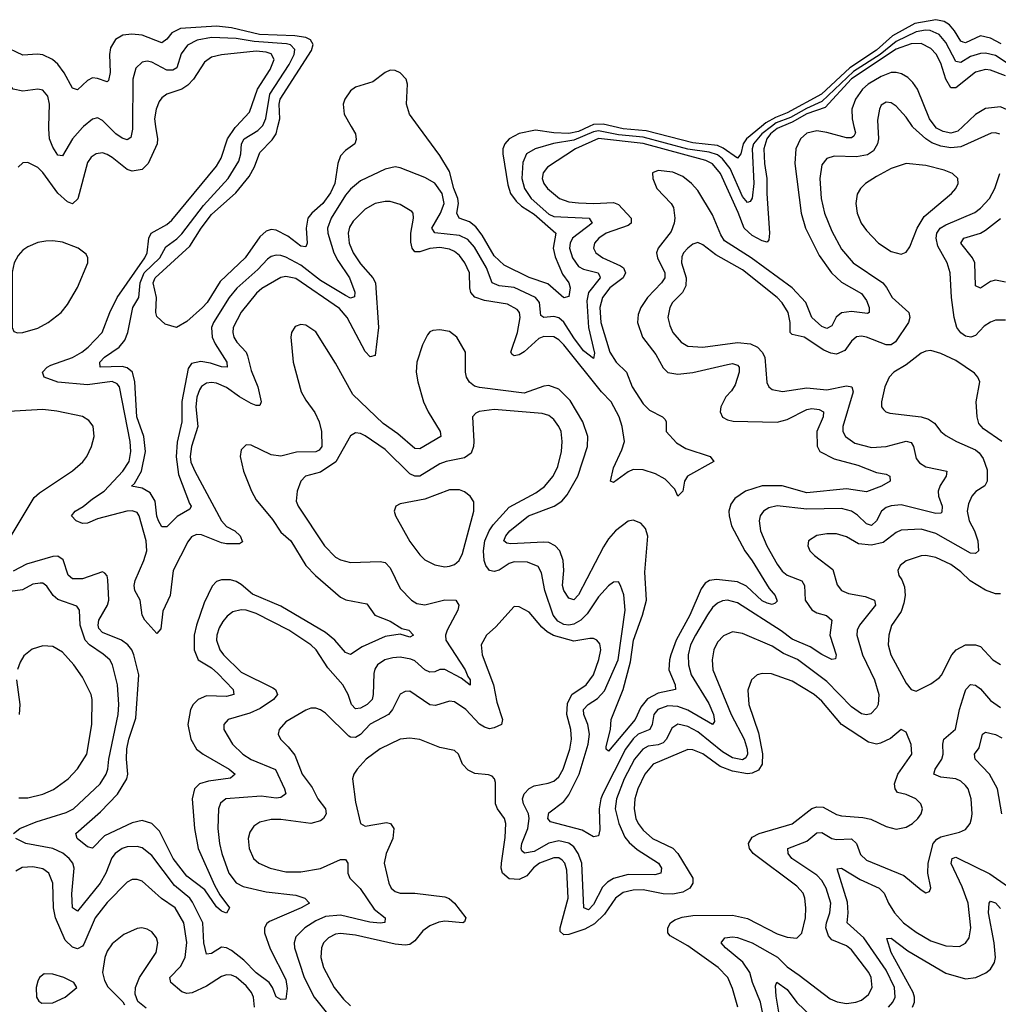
# Model space of a CAD drawing. Header units: inches. Extents: x 1843162 to 1959474, y 907081 to 1016326.
# Tile 406 of 656: x 1903517 to 1907462, y 956462 to 960430. Entities that reach past the tile are written whole.
import ezdxf

# ---------------------------------------------------------------- set-up
doc = ezdxf.new("R2010")
doc.units = ezdxf.units.IN
doc.header["$MEASUREMENT"] = 0
doc.layers.add('B9905', color=7, linetype='Continuous')
doc.layers.add('B9906', color=7, linetype='Continuous')

msp = doc.modelspace()

# ---------------------------------------------------------------- linework, layer by layer
at = {"layer": 'B9905', "color": 5}
for points, elevation in [([(1906879.7, 960000), (1906885.5, 959974.5), (1906879.1, 959960.9), (1906870, 959954.4), (1906850, 959953.7), (1906770, 959975.9), (1906730, 959981.9), (1906690, 959972.9), (1906663.6, 959950), (1906645.6, 959910), (1906641.2, 959850), (1906666.9, 959650), (1906684.6, 959590), (1906740.1, 959480.1), (1906789.5, 959409.5), (1906830, 959372.7), (1906910, 959326.2), (1906930, 959298.5), (1906940.5, 959270), (1906941.3, 959250), (1906933.9, 959246.1), (1906870, 959253.7), (1906830, 959248.3), (1906808.3, 959231.7), (1906790, 959196.1), (1906770, 959185), (1906750, 959193.5), (1906710.4, 959230), (1906685.2, 959290), (1906630.4, 959350), (1906465.2, 959470), (1906358.4, 959538.4), (1906342.6, 959562.6), (1906310, 959643.4), (1906250, 959741.4), (1906225.5, 959770), (1906190, 959797.6), (1906150, 959815.2), (1906090, 959822.4), (1906067.7, 959812.3), (1906068.7, 959790), (1906085.6, 959750), (1906143, 959690), (1906152.7, 959672.7), (1906157.8, 959630), (1906155.6, 959610), (1906143.1, 959576.9), (1906090.6, 959510), (1906084, 959490), (1906087.2, 959470), (1906117, 959410), (1906117.2, 959390), (1906104.3, 959370), (1906047.2, 959310), (1906020.1, 959270), (1906010, 959242), (1906007.7, 959210), (1906027.4, 959150), (1906081.1, 959081.1), (1906110, 959027.6), (1906130, 959008.3), (1906170, 959001), (1906230, 959008.5), (1906370, 959041.1), (1906390, 959044), (1906410, 959038.2), (1906417.3, 959030), (1906416.6, 959010), (1906401.3, 958958.7), (1906385.8, 958934.2), (1906362.8, 958910), (1906342.8, 958870), (1906340.5, 958850), (1906350, 958828.4), (1906370, 958816.8), (1906392.2, 958812.2), (1906570, 958808.1), (1906610, 958818.9), (1906690, 958859.5), (1906710, 958863.7), (1906739.7, 958859.7), (1906757.4, 958850), (1906755.5, 958830), (1906730.5, 958770), (1906731.1, 958711.1), (1906742.2, 958690), (1906799.6, 958659.6), (1906895.4, 958635.4), (1906970, 958605.1), (1907010, 958598.8), (1907024.2, 958590), (1907026, 958570), (1906990.3, 958550), (1906930, 958526.9), (1906850, 958539), (1906690, 958523), (1906590, 958551.6), (1906510, 958551.6), (1906442.6, 958530), (1906399, 958501), (1906382.8, 958477.2), (1906375.8, 958450), (1906376.1, 958430), (1906385.8, 958390), (1906440.3, 958290), (1906470, 958249.5), (1906538.1, 958138.1), (1906562.7, 958110), (1906570, 958087), (1906562, 958078), (1906550, 958073.8), (1906530, 958078.6), (1906510, 958088.5), (1906446.8, 958146.8), (1906410, 958164.2), (1906325.4, 958174.6), (1906297.7, 958170), (1906280.6, 958159.4), (1906263.8, 958136.2), (1906217.7, 958030), (1906163.3, 957930), (1906141.5, 957870), (1906135.9, 957850), (1906133.9, 957810), (1906159.3, 957750), (1906159.7, 957730), (1906090, 957716.2), (1906047.7, 957692.3), (1906020.8, 957659.2), (1905997.8, 957610), (1905890, 957481.7), (1905880.5, 957490), (1905881.4, 957501.4), (1905899, 957570), (1905901, 957610), (1905949.2, 957730), (1905978.3, 957841.7), (1905991.4, 957930), (1906027.6, 958030), (1906042.9, 958090), (1906036.8, 958203.2), (1906048.5, 958348.5), (1906039.6, 958379.6), (1906021.1, 958401.1), (1905990, 958412.7), (1905970, 958409.2), (1905918.9, 958370), (1905890, 958337.2), (1905870, 958306), (1905770, 958112.4), (1905750, 958092.4), (1905730, 958098.2), (1905709.9, 958130), (1905704.8, 958150), (1905709.9, 958210), (1905708.1, 958250), (1905694, 958290), (1905675.6, 958310), (1905650, 958322.4), (1905630, 958325), (1905497.2, 958317.2), (1905480.3, 958320.3), (1905468.2, 958330), (1905475.8, 958350), (1905492.9, 958370), (1905567.8, 958430), (1905670.6, 958470), (1905702.8, 958490), (1905724.2, 958515.8), (1905766.2, 958590), (1905805.1, 958710), (1905806.7, 958750), (1905786.4, 958810), (1905735.2, 958895.2), (1905690, 958941.1), (1905650, 958955.8), (1905630, 958952.8), (1905550, 958924.4), (1905370, 958947.3), (1905350, 958953.5), (1905329.4, 958969.4), (1905318.4, 958990), (1905314.3, 959010), (1905314.4, 959090), (1905279.5, 959150), (1905250, 959173.7), (1905210, 959179.8), (1905182, 959178), (1905170, 959172.4), (1905160.3, 959159.7), (1905140.4, 959119.6), (1905117.6, 959050), (1905114.7, 959010), (1905121.3, 958970), (1905144.1, 958890), (1905162.7, 958850), (1905211.4, 958770), (1905213.8, 958750), (1905130, 958700.8), (1905110, 958701.9), (1905040.5, 958760.5), (1904982.2, 958802.2), (1904860.1, 958920.1), (1904790, 959045.3), (1904710, 959171.5), (1904670, 959198.9), (1904650, 959201.4), (1904626.7, 959193.3), (1904612.7, 959170), (1904609.4, 959150.6), (1904618.6, 959050), (1904652, 958930), (1904670, 958896.9), (1904706.8, 958846.8), (1904724.5, 958810), (1904733, 958770), (1904734.4, 958710), (1904724.3, 958695.7), (1904710, 958689.1), (1904632.9, 958687.1), (1904570, 958671), (1904530, 958676), (1904450, 958715.3), (1904430, 958716.8), (1904410, 958697), (1904405, 958670), (1904419.5, 958610), (1904451.3, 958530), (1904470, 958495.6), (1904536.3, 958416.3), (1904570, 958365), (1904609.3, 958329.3), (1904669.6, 958230), (1904708.9, 958190), (1904810, 958102.4), (1904831.5, 958091.5), (1904915.6, 958075.6), (1904948.9, 958030), (1905010, 958006), (1905057, 957977), (1905084.9, 957970), (1905103.7, 957950), (1905090, 957941.4), (1905050, 957954), (1904990, 957944.5), (1904897.9, 957902.1), (1904850, 957871.8), (1904830, 957879.3), (1904787.4, 957930), (1904750, 957960.7), (1904570, 958066.3), (1904454.9, 958114.9), (1904410, 958154.4), (1904390, 958166.1), (1904366.9, 958173.1), (1904330, 958172.9), (1904310, 958165.7), (1904292.4, 958147.6), (1904260.1, 958079.9), (1904229.7, 957990), (1904220.3, 957950), (1904219.9, 957890), (1904236.6, 957850), (1904290, 957817.3), (1904315.4, 957795.4), (1904377.2, 957730), (1904380.2, 957710), (1904350, 957703), (1904270, 957704.5), (1904236, 957690), (1904216.4, 957670), (1904205.7, 957650), (1904194.5, 957590), (1904206.6, 957530), (1904230.1, 957490), (1904256.1, 957470), (1904361, 957410), (1904385.5, 957390), (1904366.6, 957373.4), (1904278.2, 957361.8), (1904241.2, 957350), (1904222.1, 957330), (1904211.7, 957290), (1904221.2, 957170), (1904236.8, 957090), (1904301.7, 956941.7), (1904323.6, 956903.6), (1904363.1, 956850), (1904350, 956829.7), (1904330, 956837.6), (1904310, 956854.2), (1904262.5, 956922.5), (1904190, 956978.4), (1904136.1, 957050), (1904079.8, 957159.8), (1904050, 957190.5), (1904010, 957202.4), (1903970, 957193.6), (1903859.1, 957140.9), (1903810, 957091.7), (1903790, 957095.8), (1903749, 957130), (1903743.1, 957150), (1903842.1, 957237.9), (1903910.7, 957309.3), (1903949.1, 957370), (1903952.8, 957390), (1903947.2, 957450), (1903948.9, 957491.1), (1903956.6, 957530), (1903985.2, 957614.8), (1903996.6, 957790), (1903976.5, 957870), (1903968.4, 957890), (1903953, 957910), (1903926.6, 957930), (1903850, 957960.7), (1903836.3, 957976.3), (1903832.6, 957990), (1903836.2, 958010), (1903870.4, 958070), (1903876.3, 958090), (1903872.7, 958172.7), (1903868.9, 958188.9), (1903859.4, 958199.4), (1903850, 958204.4), (1903770, 958176.6), (1903730, 958177.1), (1903712, 958192), (1903692.7, 958252.7), (1903670, 958267.6), (1903650, 958266.4), (1903544.1, 958235.9), (1903490, 958208)], 520), ([(1906975.8, 960000), (1906978.2, 959950), (1906974.5, 959930), (1906958.4, 959901.6), (1906934.1, 959885.9), (1906890, 959877.8), (1906800.4, 959879.6), (1906770, 959870.8), (1906750, 959845.1), (1906742, 959790), (1906748.1, 959710), (1906761.2, 959650), (1906790, 959578.5), (1906830, 959505.2), (1906876.8, 959450), (1906996.3, 959370), (1907011.4, 959351.4), (1907033.2, 959310), (1907100.5, 959250), (1907104.8, 959230), (1907099.6, 959210), (1907047.5, 959132.5), (1907030, 959119.9), (1907010, 959119.9), (1906930, 959150.4), (1906910, 959154.2), (1906890, 959151.4), (1906870, 959134), (1906843.5, 959096.5), (1906810, 959081.6), (1906785.9, 959085.9), (1906757.8, 959097.8), (1906679.2, 959150), (1906630, 959161.5), (1906623.2, 959170), (1906622.9, 959210), (1906614.6, 959250), (1906590, 959289), (1906570.5, 959310), (1906430, 959422.3), (1906322.9, 959482.9), (1906270, 959523.1), (1906250, 959531.9), (1906230, 959525), (1906210, 959509.8), (1906192, 959490), (1906185.3, 959474.7), (1906184.2, 959450), (1906203.4, 959390), (1906202.6, 959357.4), (1906188.7, 959331.3), (1906148.8, 959290), (1906137.3, 959270), (1906129.5, 959229.5), (1906137.1, 959197.1), (1906150.2, 959170), (1906183.2, 959130), (1906210, 959114.3), (1906270.1, 959110.1), (1906410, 959128.7), (1906463.3, 959123.3), (1906490.8, 959110.8), (1906509.5, 959090), (1906519.8, 959070), (1906527.9, 958967.9), (1906537, 958950), (1906550, 958939.6), (1906592.1, 958932.1), (1906690, 958945.8), (1906770, 958938.7), (1906850, 958954.4), (1906871, 958951), (1906876.2, 958930), (1906834.4, 958790), (1906835.3, 958770), (1906845, 958750), (1906883.6, 958723.6), (1906950, 958706.4), (1907010, 958709.6), (1907090, 958731.2), (1907110, 958726.4), (1907119.8, 958710), (1907130, 958661.7), (1907143.8, 958643.8), (1907170, 958627.6), (1907254.6, 958610), (1907251.8, 958590), (1907226.9, 958553.1), (1907218.7, 958530), (1907220.7, 958510), (1907235.4, 958470), (1907234.4, 958445.6), (1907230, 958440.9), (1907210, 958440.4), (1907070, 958474.7), (1907030, 958470.9), (1907010, 958463.8), (1906990.8, 958449.2), (1906970, 958409.8), (1906950, 958391.9), (1906930, 958398.5), (1906893.8, 958433.8), (1906870, 958449), (1906830, 958459.5), (1906690, 958457.6), (1906570, 958470.9), (1906536.8, 958463.2), (1906514.9, 958450), (1906501.4, 958430), (1906497.6, 958410), (1906503.6, 958370), (1906528, 958310), (1906570, 958235.4), (1906590, 958207.5), (1906610, 958191.3), (1906670, 958168), (1906680.1, 958150), (1906683.6, 958090), (1906710, 958051.6), (1906730, 958039.1), (1906768.5, 958028.5), (1906790.1, 958010.1), (1906782.9, 957950), (1906807.4, 957870), (1906805.2, 957854.8), (1906790, 957851.2), (1906750, 957871.4), (1906702.9, 957902.9), (1906630, 957933.6), (1906586.8, 957966.8), (1906410, 958080.2), (1906370, 958090.4), (1906350, 958088.6), (1906330, 958079.2), (1906310, 958060.6), (1906290, 958032), (1906240.5, 957950), (1906221.3, 957910), (1906211.3, 957870), (1906213.4, 957830), (1906223.3, 957790), (1906294.7, 957674.7), (1906313.6, 957630), (1906317.9, 957602.1), (1906310, 957589.4), (1906210, 957646.8), (1906170, 957661.9), (1906130, 957665.4), (1906089.6, 957650), (1906072.8, 957630), (1906065.8, 957590), (1906056.4, 957570), (1906010, 957549.9), (1905990, 957531.7), (1905959, 957490), (1905867.7, 957310), (1905859.4, 957290), (1905852.4, 957250), (1905855.3, 957164.7), (1905850, 957140.9), (1905830, 957137.4), (1905783.6, 957163.6), (1905656.8, 957196.8), (1905645.9, 957210), (1905650, 957232.9), (1905710, 957279.6), (1905730, 957306.2), (1905772.3, 957390), (1905808, 957510), (1905813.6, 957550), (1905806.4, 957590), (1905790.8, 957630), (1905789.9, 957650.1), (1905807.7, 957670), (1905846, 957694), (1905874.4, 957725.6), (1905929.3, 957850), (1905957.3, 958050), (1905951.5, 958111.5), (1905938.5, 958150), (1905930, 958165.1), (1905910, 958163.5), (1905890, 958148.6), (1905850, 958104.6), (1905804.3, 958035.7), (1905779.3, 958010), (1905750, 957993.3), (1905730, 957989.7), (1905710, 957992.5), (1905685.6, 958005.6), (1905667.8, 958030), (1905634, 958130), (1905620.6, 958200.6), (1905606.2, 958226.2), (1905563.2, 958243.2), (1905510, 958245.2), (1905490, 958238.1), (1905450, 958212.1), (1905430, 958206.1), (1905410, 958210.6), (1905396, 958230), (1905388.8, 958250), (1905386.7, 958290), (1905392.1, 958330), (1905409.5, 958370.5), (1905425.9, 958394.1), (1905490, 958465.8), (1905596.7, 958523.3), (1905631.8, 958548.2), (1905666.9, 958590), (1905686.2, 958630), (1905700.9, 958690), (1905704, 958730), (1905699, 958770), (1905690, 958790.9), (1905670, 958818.5), (1905650, 958834.3), (1905623.5, 958843.5), (1905430, 958858.9), (1905369.5, 958850.5), (1905355.3, 958844.7), (1905341.7, 958830), (1905347.9, 958730), (1905346.6, 958710), (1905336.6, 958683.4), (1905310, 958664.4), (1905236.4, 958650), (1905210, 958640.2), (1905130, 958590.9), (1905110, 958590.4), (1905090, 958599.3), (1904990, 958698.5), (1904910, 958752.3), (1904890, 958762.8), (1904870, 958765.1), (1904850, 958753), (1904791.7, 958648.3), (1904730, 958606.2), (1904669.1, 958590), (1904650.2, 958570), (1904634.7, 958530), (1904631.2, 958490), (1904639.7, 958470), (1904745.8, 958310), (1904790, 958263.5), (1904810, 958252.8), (1904850, 958242), (1904970, 958246.9), (1904990, 958242.7), (1905010, 958220.3), (1905050, 958138.3), (1905096.5, 958090), (1905117, 958077), (1905150, 958072.5), (1905230, 958092.1), (1905275.2, 958090), (1905287.1, 958070), (1905282.9, 958050), (1905240.1, 957970), (1905233.6, 957950), (1905235, 957930), (1905313.1, 957810), (1905322.7, 957782.7), (1905332.3, 957770), (1905332.4, 957747.6), (1905296.4, 957776.4), (1905230.6, 957810.6), (1905210, 957811.2), (1905190, 957801.6), (1905170, 957800.1), (1905150, 957809.9), (1905110, 957846.4), (1905093.5, 957853.5), (1905050, 957861.2), (1905021.5, 957858.5), (1904989.1, 957850), (1904958.7, 957830), (1904948, 957812), (1904944.5, 957795.5), (1904941.7, 957710), (1904937, 957690), (1904917.8, 957670), (1904890, 957655.8), (1904870, 957652.8), (1904854, 957670), (1904840.5, 957710), (1904818.8, 957750), (1904758.5, 957818.5), (1904712.5, 957890), (1904690, 957910.5), (1904601.6, 957970), (1904470, 958036.7), (1904430.1, 958049.9), (1904410, 958051.7), (1904376.6, 958043.4), (1904353.3, 958026.7), (1904335, 958005), (1904321.1, 957978.9), (1904310.8, 957950), (1904310.1, 957930), (1904323.3, 957890), (1904338.9, 957870), (1904410, 957800.7), (1904536.9, 957736.9), (1904547.8, 957730), (1904555.8, 957710), (1904540.1, 957690), (1904486.6, 957653.4), (1904444.7, 957635.3), (1904357.1, 957610), (1904339.6, 957590), (1904340.2, 957570), (1904374.5, 957510), (1904416, 957470), (1904450, 957448.2), (1904548.5, 957408.5), (1904584.8, 957330), (1904589.3, 957310), (1904570, 957295.9), (1904550, 957292.8), (1904490, 957300.5), (1904347.6, 957290), (1904326.9, 957273.1), (1904317.6, 957250), (1904316, 957170), (1904322.5, 957110), (1904332, 957070), (1904360.5, 956990), (1904390, 956951.9), (1904417.2, 956937.2), (1904510, 956914.5), (1904630, 956902.1), (1904666.7, 956890), (1904684.4, 956870), (1904651.6, 956850), (1904524.2, 956795.8), (1904512.5, 956787.5), (1904503.7, 956770), (1904504.1, 956750), (1904525.9, 956685.9), (1904590, 956562.3), (1904595.1, 956524.9), (1904590, 956482.7), (1904570, 956481.2), (1904550, 956492.4), (1904535.8, 956530), (1904522.1, 956550), (1904470, 956588.7), (1904419.8, 956639.8), (1904370, 956678.4), (1904350, 956689.4), (1904330, 956691.9), (1904290, 956666), (1904270, 956663.5), (1904258.8, 956710), (1904255.1, 956790), (1904213.9, 956873.9), (1904202.2, 956890), (1904141.1, 956941.1), (1904050, 957061), (1904010, 957092.2), (1903990, 957097.5), (1903950, 957095.9), (1903930, 957089.9), (1903902.1, 957070), (1903888, 957052), (1903864, 956990), (1903841.6, 956950), (1903750, 956837.6), (1903729.5, 956850), (1903727, 956907), (1903737, 957010), (1903730.8, 957030.8), (1903716.7, 957050), (1903691.2, 957071.2), (1903650, 957089.2), (1903541.7, 957110), (1903501.1, 957130)], 540), ([(1904064.5, 960000), (1904071.8, 959950), (1904070.9, 959930), (1904034.3, 959850), (1904010, 959826.6), (1903970, 959819.9), (1903950, 959825.8), (1903890, 959875.4), (1903870, 959886.7), (1903850, 959893), (1903825.7, 959890), (1903804.3, 959875.7), (1903790, 959855.1), (1903751.6, 959708.4), (1903730, 959688.3), (1903710, 959696.6), (1903670, 959731.6), (1903610, 959813.8), (1903590, 959834.2), (1903550, 959855.1), (1903530, 959852.8), (1903510, 959836.3)], 480), ([(1906588.8, 960000), (1906570, 959992.3), (1906543.5, 959970), (1906528.6, 959950), (1906516.8, 959910), (1906519.5, 959850), (1906528.7, 959790), (1906528.3, 959730), (1906538.6, 959570), (1906536.8, 959543.2), (1906530, 959533.3), (1906510, 959538.5), (1906470, 959560.2), (1906437.3, 959590), (1906413.1, 959653.1), (1906341.3, 959810), (1906310, 959849), (1906282.3, 959862.3), (1906030, 959930.9), (1905850, 959950.8), (1905757.9, 959910), (1905644.6, 959835.4), (1905626.9, 959813.1), (1905623.3, 959790), (1905629, 959770), (1905644.8, 959750), (1905692.9, 959710), (1905730, 959696.5), (1905770, 959692), (1905830.9, 959689.1), (1905910, 959693.3), (1905930, 959684.9), (1905981.6, 959630), (1905982.2, 959610), (1905970, 959600.1), (1905880.5, 959570), (1905850.8, 959550), (1905834.5, 959530), (1905829.5, 959510), (1905838.6, 959490), (1905867.3, 959470), (1905938.2, 959438.2), (1905950.1, 959430), (1905959, 959410), (1905949.7, 959390), (1905896.3, 959350), (1905865.6, 959310), (1905855.2, 959270), (1905859.5, 959210), (1905895.5, 959090), (1905920.8, 959050), (1905962.8, 959010), (1905985.9, 958950), (1906030, 958882.2), (1906056.2, 958856.2), (1906107.7, 958830), (1906118.6, 958818.6), (1906122.7, 958810), (1906123.3, 958770), (1906164.4, 958724.4), (1906202.5, 958702.5), (1906300.5, 958670), (1906314.4, 958650), (1906209, 958591), (1906196.8, 958570), (1906190, 958529.3), (1906170, 958509.3), (1906157.5, 958537.5), (1906118.3, 958578.3), (1906079.8, 958599.8), (1906030, 958616.1), (1905990, 958617), (1905970, 958607.9), (1905910, 958564.8), (1905898.7, 958570), (1905910, 958624), (1905943.7, 958696.3), (1905954.4, 958730), (1905945.8, 958790), (1905933.9, 958830), (1905900.6, 958890), (1905862.2, 958930), (1905710, 959119.9), (1905690, 959139.7), (1905670, 959151.7), (1905630, 959153.1), (1905610, 959145.9), (1905550, 959091.5), (1905530, 959079.3), (1905510, 959075.6), (1905501.3, 959081.3), (1905496.5, 959090), (1905522.9, 959170), (1905534.8, 959230), (1905532.1, 959250), (1905522.6, 959262.6), (1905483.7, 959283.7), (1905390, 959298.3), (1905351.2, 959311.2), (1905335.9, 959330), (1905330.7, 959350), (1905330.3, 959410), (1905311.4, 959450), (1905290, 959480.4), (1905270, 959496.3), (1905250, 959505), (1905210, 959511.7), (1905170, 959507.4), (1905130, 959494.4), (1905110, 959494.9), (1905098.8, 959510), (1905093.6, 959533.6), (1905093.7, 959570), (1905104.1, 959630), (1905102.4, 959650), (1905097, 959657), (1905050, 959685), (1905010, 959697.2), (1904990, 959697.9), (1904950, 959689.9), (1904910, 959665.9), (1904861.6, 959618.4), (1904845.8, 959594.2), (1904840.8, 959570), (1904844.7, 959530), (1904861.4, 959490), (1904890, 959446.6), (1904940.8, 959390), (1904951.4, 959370), (1904962.9, 959190), (1904950, 959076.2), (1904930, 959071.9), (1904910, 959092.8), (1904836.2, 959230), (1904806.2, 959266.2), (1904630, 959387.7), (1904590, 959394.5), (1904570, 959390.8), (1904493.2, 959346.8), (1904471.7, 959328.3), (1904409, 959251), (1904377.6, 959190), (1904375.5, 959170), (1904380.1, 959150), (1904392.3, 959130), (1904429.1, 959090), (1904435.6, 959075.6), (1904450, 959015.8), (1904477.4, 958950), (1904490.6, 958889.4), (1904484.9, 958875.1), (1904470, 958874.7), (1904450, 958883.9), (1904402.8, 958910), (1904350, 958947.9), (1904310, 958965.2), (1904290, 958968.5), (1904270, 958965.4), (1904250, 958952), (1904241.9, 958938.1), (1904231.3, 958908.7), (1904226.8, 958870), (1904234.6, 958790), (1904209.4, 958710), (1904204.6, 958670), (1904207.3, 958647.3), (1904222.2, 958610), (1904330.5, 958410), (1904350, 958388.2), (1904383.5, 958370), (1904406.1, 958350), (1904414.3, 958325.7), (1904402.8, 958317.2), (1904350, 958318.2), (1904330, 958321.6), (1904250, 958354.5), (1904230, 958355.1), (1904210, 958346), (1904194.5, 958325.5), (1904135.7, 958210), (1904123.7, 958110), (1904093.6, 958046.4), (1904085.3, 957974.7), (1904070, 957955.8), (1904020.8, 958010), (1904010.8, 958030), (1904002.8, 958090), (1903980.9, 958130), (1903978.3, 958150), (1903982.1, 958170), (1904017.2, 958250), (1904028.8, 958290), (1904026.2, 958330), (1903997.9, 958430), (1903990, 958443.7), (1903970.8, 958450.8), (1903949, 958449), (1903830, 958419), (1903790, 958400.8), (1903770, 958400.3), (1903745, 958410), (1903726, 958430), (1903740.2, 958450), (1903772, 958468), (1903810, 958499.7), (1903857.6, 958530), (1903932.9, 958610), (1903957.6, 958650), (1903965.3, 958690), (1903962.3, 958730), (1903919.1, 958950), (1903910, 958963.2), (1903890, 958972.6), (1903790, 958958.8), (1903670, 958969), (1903615.3, 958990), (1903608.6, 959010), (1903627.1, 959030), (1903642.1, 959037.9), (1903730, 959068.5), (1903767.8, 959090), (1903793.3, 959110), (1903849.2, 959170), (1903880.4, 959250), (1903909.5, 959310), (1904021.3, 959470), (1904030.9, 959490), (1904037.9, 959550), (1904047.2, 959570), (1904110, 959605.1), (1904130, 959622.1), (1904310, 959840.1), (1904328.4, 959871.6), (1904353.9, 959950), (1904384.8, 959995.2), (1904389.3, 960000)], 480), ([(1903774.5, 960000), (1903770, 959996.3), (1903729.7, 959950.3), (1903690, 959881.1), (1903670, 959883.9), (1903650, 959916), (1903637.3, 959950), (1903634, 959990), (1903634.3, 960000)], 460), ([(1906547.8, 960000), (1906508.5, 959970), (1906474.5, 959930), (1906469, 959910), (1906475.9, 959770), (1906469.5, 959710.5), (1906462, 959698), (1906450, 959693.2), (1906430, 959717.5), (1906380.7, 959830), (1906350, 959869.7), (1906330, 959885), (1906296.4, 959896.4), (1906210, 959907.8), (1906030, 959956.1), (1905930, 959966.2), (1905850, 959982.4), (1905830, 959978.5), (1905750, 959944.2), (1905668.7, 959931.3), (1905594.6, 959910), (1905559.4, 959890), (1905545.1, 959854.9), (1905540.4, 959790), (1905551.6, 959750), (1905578, 959710), (1905650, 959646), (1905670, 959636.7), (1905812.4, 959630), (1905825, 959610), (1905745.4, 959550), (1905735.1, 959530), (1905733.7, 959510), (1905745.7, 959470), (1905770, 959435), (1905790, 959425), (1905848.1, 959410), (1905855.4, 959395.4), (1905856.3, 959390), (1905809.6, 959330.4), (1905802.4, 959297.6), (1905809.8, 959189.8), (1905833.7, 959086.3), (1905830, 959065.1), (1905790, 959095), (1905750, 959147.4), (1905710, 959211.4), (1905690, 959229), (1905670, 959233.8), (1905629.9, 959229.9), (1905617.4, 959237.4), (1905612.1, 959290), (1905595.9, 959310), (1905510, 959350.6), (1905450, 959357.9), (1905420.9, 959370), (1905398.2, 959430), (1905350, 959513.6), (1905323.7, 959543.7), (1905290, 959560.4), (1905190, 959571.6), (1905178.8, 959590), (1905213.4, 959650), (1905228.4, 959690), (1905220.3, 959730), (1905190, 959771), (1905150, 959794.5), (1905050, 959833.6), (1905030, 959836.8), (1904990, 959827.6), (1904890, 959781.2), (1904850, 959747.4), (1904830, 959723.2), (1904771.7, 959630), (1904757, 959590), (1904758.8, 959570), (1904783.6, 959490), (1904799.1, 959459.1), (1904845.8, 959390), (1904868.1, 959331.9), (1904866.5, 959313.5), (1904850, 959308.2), (1904830, 959318.5), (1904730, 959379), (1904650, 959440.7), (1904590, 959473.2), (1904570, 959480.4), (1904550, 959481.4), (1904530, 959475.7), (1904515.6, 959464.4), (1904476.7, 959423.3), (1904391.5, 959348.5), (1904361.3, 959310), (1904297.9, 959210), (1904290.5, 959189.5), (1904292.9, 959150), (1904304.2, 959124.2), (1904352.1, 959050), (1904352.7, 959030), (1904330, 959031.6), (1904286.4, 959046.4), (1904247.5, 959052.5), (1904210, 959044.3), (1904195.8, 959024.2), (1904171, 958891), (1904170.7, 958810), (1904152.2, 958727.8), (1904148, 958668), (1904157.1, 958597.1), (1904200.7, 958480.7), (1904208.2, 958470), (1904202, 958458), (1904151.9, 958428.1), (1904110, 958386.6), (1904090, 958386), (1904076.8, 958410), (1904070, 958429.4), (1904062.5, 958490), (1904042.9, 958522.9), (1904010, 958542.4), (1903967.4, 958550), (1903979.2, 958560.8), (1904007.5, 958610), (1904024.3, 958690), (1904017.3, 958750), (1903988.5, 958830), (1903980.5, 958970), (1903971.1, 959010), (1903950, 959026.8), (1903930, 959032), (1903840.9, 959030), (1903839.4, 959050), (1903858.9, 959070), (1903918, 959110), (1903940.8, 959139.2), (1903952.1, 959170), (1903972.5, 959270), (1903996.5, 959310), (1904002.3, 959370), (1904019.2, 959410), (1904081.1, 959470), (1904105.5, 959514.5), (1904150, 959546.3), (1904170, 959566.6), (1904258.1, 959681.9), (1904357, 959790), (1904400.1, 959859.9), (1904407.8, 959890), (1904410.6, 959930), (1904421.5, 959950), (1904477, 959983), (1904492.8, 960000)], 460), ([(1903971.7, 960000), (1903971.6, 959988.4), (1903964.7, 959955.3), (1903950, 959946.3), (1903930, 959952.2), (1903904.9, 959970), (1903874.6, 960000)], 460), ([(1904853.4, 960000), (1904870.9, 959970), (1904873.3, 959946.7), (1904867.1, 959930), (1904830, 959902.9), (1904810, 959880.9), (1904799.5, 959850), (1904787.4, 959770), (1904770, 959732.9), (1904739.2, 959690), (1904693.9, 959650), (1904678.5, 959630), (1904671.6, 959590), (1904676.2, 959530), (1904670, 959514.5), (1904650, 959518), (1904598.3, 959558.3), (1904550, 959582.1), (1904530, 959584.6), (1904510, 959577.6), (1904485.4, 959554.6), (1904425.6, 959470), (1904325.4, 959374.6), (1904271.9, 959290), (1904254.2, 959270), (1904190, 959213.3), (1904149.4, 959189.4), (1904102.9, 959202.9), (1904070, 959234), (1904065.1, 959250), (1904068.3, 959310), (1904055.2, 959370), (1904062.8, 959390), (1904202.6, 959517.4), (1904248.1, 959590), (1904290, 959645.6), (1904388.3, 959731.7), (1904441.5, 959798.5), (1904463, 959837), (1904485.2, 959894.8), (1904534.5, 959945.5), (1904550.2, 959969.8), (1904557.8, 960000)], 440), ([(1905812.2, 960000), (1905770, 959980.2), (1905730, 959971), (1905670, 959973.7), (1905595.4, 959984.6), (1905530, 959970.9), (1905489.7, 959950), (1905472.2, 959930), (1905464.7, 959910), (1905464.2, 959890), (1905484.8, 959764.8), (1905495.7, 959730), (1905518.2, 959698.2), (1905539, 959679), (1905590, 959646.6), (1905678.1, 959570), (1905667.5, 959510), (1905674.7, 959474.7), (1905704.9, 959404.9), (1905730.1, 959370), (1905735.5, 959350), (1905730, 959315.1), (1905710.9, 959309.1), (1905645.2, 959365.2), (1905570, 959390.9), (1905470, 959441.2), (1905430, 959479.1), (1905381.5, 959561.5), (1905355.5, 959595.5), (1905330, 959615.5), (1905288.8, 959630), (1905278.5, 959650), (1905286.1, 959690), (1905283.5, 959710), (1905267.3, 959750), (1905250, 959818.5), (1905210, 959882.6), (1905124.7, 960000)], 440), ([(1906507, 960000), (1906446.2, 959950), (1906433.5, 959930), (1906424.1, 959890), (1906410, 959871.6), (1906352.6, 959912.6), (1906330, 959922.8), (1906230, 959933.3), (1906041.9, 959981.9), (1905949.1, 959990.9), (1905909.7, 960000)], 440), ([(1907468.3, 959968.3), (1907450, 959974.3), (1907432.9, 959972.9), (1907310, 959917.7), (1907270, 959913.7), (1907230, 959919.8), (1907193.7, 959933.7), (1907169.4, 959949.4), (1907117.6, 959997.6), (1907115.9, 960000)], 540), ([(1907319.2, 960000), (1907299, 959981), (1907270, 959973.1), (1907239, 959979), (1907213.1, 959993.1), (1907207.6, 960000)], 520), ([(1907490, 959219.1), (1907450, 959219.4), (1907430, 959211.4), (1907404.9, 959195.1), (1907370, 959157.7), (1907350.4, 959150), (1907330, 959154.9), (1907310, 959168.6), (1907294.2, 959190), (1907283.9, 959230), (1907273.1, 959310), (1907268.2, 959410), (1907255.8, 959450), (1907217.9, 959517.9), (1907210.7, 959550), (1907214, 959570), (1907227.9, 959590), (1907250, 959603.9), (1907366.4, 959653.6), (1907390, 959670.8), (1907425.5, 959710), (1907447.2, 959750), (1907467.1, 959810)], 540), ([(1907490, 959371.7), (1907450, 959379.8), (1907430, 959374.5), (1907390, 959347.8), (1907370, 959357), (1907367.3, 959450), (1907357.9, 959470), (1907310.6, 959530), (1907322.4, 959550), (1907389.6, 959569.6), (1907410, 959582), (1907470, 959629.2)], 520), ([(1907476.1, 958730), (1907401.6, 958781.6), (1907383.3, 958803.3), (1907375.8, 958830), (1907372.1, 958890), (1907387.3, 958970), (1907378.9, 958990), (1907365.1, 959005.1), (1907290, 959056.2), (1907230, 959085), (1907190, 959096.5), (1907170, 959094.4), (1907150, 959085.5), (1907090, 959038.8), (1907040.9, 959010), (1907022.2, 958990), (1907004.2, 958950), (1906990.2, 958890), (1906990.3, 958870), (1906998.5, 958858.5), (1907008, 958850), (1907024.8, 958844.8), (1907150, 958829.6), (1907180.1, 958820.1), (1907203.9, 958803.9), (1907230, 958770.2), (1907250, 958753.8), (1907292.7, 958730), (1907370, 958697.2), (1907384.8, 958684.8), (1907401, 958661), (1907416.2, 958616.2), (1907416.6, 958570), (1907407.9, 958552.1), (1907371.3, 958528.7), (1907355, 958510), (1907341, 958479), (1907336.4, 958450), (1907344.1, 958410), (1907365.1, 958370), (1907379.1, 958330), (1907381.6, 958290), (1907370, 958278.4), (1907350, 958280.2), (1907210, 958359.2), (1907150, 958376.2), (1907070, 958372.2), (1907050, 958363), (1906997.6, 958322.4), (1906950, 958312.1), (1906897.4, 958317.4), (1906850, 958346.5), (1906810, 958358.4), (1906770, 958357.8), (1906730, 958350.7), (1906697.1, 958330), (1906693.7, 958310), (1906701.7, 958290), (1906720.3, 958270), (1906794.1, 958214.1), (1906812.3, 958152.3), (1906830.1, 958130.1), (1906857.4, 958117.4), (1906925.1, 958105.1), (1906962, 958090), (1906966, 958070), (1906901.6, 957990), (1906893.1, 957970), (1906891.9, 957950), (1906914.7, 957870), (1906961.9, 957770), (1906979.9, 957710), (1906977, 957670), (1906970, 957656.4), (1906947.3, 957632.7), (1906930, 957628.5), (1906910, 957632.6), (1906870, 957660.2), (1906770, 957763.1), (1906651.7, 957851.7), (1906595.3, 957875.3), (1906550, 957904.8), (1906430, 957956.8), (1906390, 957962.9), (1906353.2, 957946.8), (1906330, 957921), (1906315.3, 957890), (1906307.8, 957850), (1906310.7, 957810), (1906384.8, 957630), (1906437.3, 957530), (1906449, 957490), (1906450.7, 957470), (1906444.3, 957455.7), (1906430, 957447), (1906390, 957455), (1906350, 957478.9), (1906250, 957559.6), (1906210, 957580.9), (1906170, 957590.4), (1906145, 957575), (1906124.4, 957530), (1906110, 957515), (1906090, 957507.3), (1906050, 957501.9), (1906028.3, 957490), (1905995, 957450), (1905953.5, 957370), (1905922, 957290), (1905917.1, 957250), (1905931.8, 957190), (1905956.1, 957136.1), (1905973.7, 957113.7), (1906005.7, 957085.7), (1906091.7, 957030), (1906104.2, 957010), (1906100.8, 956990), (1906076.4, 956983.6), (1905970, 956984.4), (1905910, 956968.3), (1905885.6, 956954.4), (1905866.2, 956933.8), (1905830, 956863.9), (1905810, 956843), (1905790.9, 956850.9), (1905782.3, 957030), (1905767.5, 957070), (1905750, 957096.6), (1905730, 957111.6), (1905690, 957120.8), (1905650, 957111.2), (1905590, 957078.2), (1905551.4, 957071.4), (1905540.8, 957080.8), (1905537.7, 957090), (1905540.5, 957110), (1905565, 957170), (1905571, 957210), (1905567.9, 957230), (1905547.9, 957270), (1905543.4, 957290), (1905550.4, 957310), (1905570, 957331.2), (1905590, 957342), (1905647.2, 957352.8), (1905670, 957361.6), (1905690, 957378.6), (1905707.4, 957410), (1905734.2, 957490), (1905741.8, 957530), (1905739, 957570), (1905722.4, 957630), (1905725.4, 957674.6), (1905742.8, 957710), (1905800.8, 957750), (1905830.4, 957790), (1905851.8, 957851.8), (1905859.1, 957890), (1905854.7, 957914.7), (1905843, 957930), (1905830, 957936), (1905815.7, 957935.7), (1905750, 957924.9), (1905668.7, 957948.7), (1905642.5, 957962.5), (1905621.3, 957981.3), (1905570, 958042.7), (1905530, 958064.2), (1905510, 958065.1), (1905436.3, 957983.7), (1905398, 957950), (1905377.3, 957910), (1905381.3, 957870), (1905426.8, 957750), (1905440.1, 957680.1), (1905462.8, 957610), (1905458.9, 957590), (1905430, 957575.5), (1905410, 957572.7), (1905390, 957578.2), (1905370, 957590.7), (1905314.9, 957650), (1905270, 957680.8), (1905250, 957683.9), (1905193.3, 957666.7), (1905170, 957668.3), (1905090, 957723.5), (1905070, 957723.1), (1905050, 957712.3), (1905019.1, 957650), (1905003.1, 957630), (1904929, 957591), (1904890, 957548.9), (1904870, 957537.2), (1904850, 957538.1), (1904842.9, 957542.9), (1904750, 957635.1), (1904730, 957648.4), (1904710, 957654.8), (1904690, 957655.1), (1904670, 957647.3), (1904590, 957599.8), (1904562.4, 957570), (1904558.9, 957550), (1904567.6, 957530), (1904599.6, 957499.6), (1904625.5, 957465.5), (1904655.8, 957390), (1904695.8, 957335.8), (1904718.8, 957290), (1904749.4, 957250), (1904751.8, 957230), (1904740.9, 957210), (1904730, 957201.4), (1904690, 957190.4), (1904570, 957206.9), (1904530, 957207.1), (1904484.2, 957195.8), (1904460.3, 957179.7), (1904444.4, 957155.6), (1904438.4, 957130), (1904441.5, 957090), (1904459.7, 957050), (1904481.1, 957030), (1904526, 957010), (1904590, 956996.2), (1904650, 956996.1), (1904730, 957009.1), (1904810, 957045.8), (1904830, 957045.2), (1904839.4, 957030), (1904838.9, 956990), (1904848, 956970), (1904888.7, 956928.7), (1904945.8, 956845.8), (1904990.4, 956810), (1904988.3, 956791.7), (1904970, 956788.6), (1904927.7, 956792.3), (1904810, 956820.7), (1904750, 956815.8), (1904710, 956798.4), (1904666.7, 956770), (1904630, 956733.5), (1904622.9, 956710), (1904624.1, 956690), (1904663.2, 956570), (1904704.2, 956490), (1904790, 956383.2)], 560), ([(1903470.5, 958329.5), (1903575.8, 958504.2), (1903596.9, 958523.1), (1903730, 958611.7), (1903771.6, 958648.4), (1903788, 958670), (1903806, 958710), (1903817.5, 958750), (1903812.6, 958792.6), (1903795.4, 958815.4), (1903770.6, 958830.6), (1903667.1, 958852.9), (1903610, 958859.2), (1903450.3, 958849.7)], 520), ([(1907470, 958116), (1907450, 958116.3), (1907410, 958130.8), (1907348, 958168), (1907310, 958204.3), (1907270, 958234.3), (1907210, 958262.8), (1907170, 958270.6), (1907151, 958269), (1907090.2, 958249.8), (1907065.7, 958230), (1907056, 958210), (1907060.2, 958190), (1907073, 958173), (1907083.9, 958143.9), (1907086, 958110), (1907081.3, 958078.7), (1907070, 958045), (1907031.5, 957988.5), (1907020.8, 957950), (1907018.1, 957910), (1907028.8, 957870), (1907090, 957756.4), (1907110, 957730.4), (1907130, 957724), (1907190, 957754), (1907222.8, 957777.2), (1907232.2, 957787.8), (1907273.6, 957870), (1907292, 957890), (1907330, 957910.1), (1907370, 957910.8), (1907390, 957903.9), (1907439.6, 957850), (1907470, 957831.3)], 580), ([(1903491.9, 957150), (1903516.8, 957170), (1903583.1, 957196.9), (1903704.7, 957235.3), (1903734.3, 957250), (1903840.8, 957350), (1903865.2, 957390), (1903871.8, 957410), (1903876.1, 957450), (1903913.8, 957630), (1903916.5, 957670), (1903910.4, 957750), (1903890.5, 957830), (1903879.5, 957850), (1903853.5, 957873.5), (1903798.2, 957910), (1903780.7, 957930), (1903760.6, 957990), (1903758.4, 958050), (1903747, 958067), (1903670, 958093.7), (1903652.2, 958110), (1903626.4, 958146.4), (1903610, 958158.5), (1903599.6, 958159.6), (1903570, 958154.5), (1903528.2, 958131.8), (1903386.7, 958113.3)], 540), ([(1903513.8, 957293.8), (1903550, 957294.6), (1903610, 957308.4), (1903653.1, 957326.9), (1903712.4, 957370), (1903750, 957411.1), (1903787.3, 957470), (1903807.8, 957590), (1903808.9, 957690), (1903804.6, 957710), (1903770, 957780.5), (1903735.6, 957830), (1903690, 957881.1), (1903650, 957904), (1903610, 957906.6), (1903566.5, 957893.5), (1903534, 957866), (1903518.9, 957841.1), (1903508.2, 957811.8)], 560), ([(1906411.9, 956450), (1906390, 956525.6), (1906371.8, 956570), (1906332.9, 956610), (1906210, 956697.5), (1906138.3, 956738.3), (1906129.9, 956750), (1906129.1, 956770), (1906139.8, 956790), (1906157.4, 956802.6), (1906186.7, 956813.3), (1906230, 956820.3), (1906390, 956820.5), (1906450, 956808.1), (1906570, 956745.8), (1906610, 956731.8), (1906650, 956729), (1906670, 956748), (1906683.9, 956810), (1906686.4, 956850), (1906681.9, 956890), (1906674.7, 956910), (1906650, 956938.4), (1906473.6, 957070), (1906458.8, 957090), (1906454.9, 957110), (1906470, 957135.3), (1906497.4, 957150), (1906630.6, 957189.4), (1906709.4, 957250.6), (1906730, 957258.3), (1906756.1, 957256.1), (1906810, 957226.9), (1906830, 957221.7), (1906915, 957215), (1906947.8, 957207.8), (1907010, 957178), (1907050, 957168), (1907090, 957176), (1907115.1, 957190), (1907137.4, 957210), (1907151.2, 957230), (1907156.3, 957250), (1907149.5, 957270), (1907129.3, 957290), (1907090, 957307.8), (1907055.6, 957315.6), (1907045.4, 957330), (1907043.5, 957350), (1907056.8, 957390), (1907113.1, 957470), (1907110, 957509), (1907090, 957559), (1907070, 957569.3), (1907027, 957533), (1906986.3, 957513.7), (1906970, 957510.5), (1906937.7, 957517.7), (1906829.7, 957589.7), (1906750, 957683.4), (1906718.7, 957710), (1906630, 957764.7), (1906546.9, 957793.1), (1906510, 957795.7), (1906490, 957789.8), (1906466.9, 957770), (1906451.6, 957728.4), (1906455.3, 957670), (1906495.3, 957555.3), (1906510.9, 957470.9), (1906509.7, 957430), (1906495.2, 957404.8), (1906470, 957392.8), (1906450, 957390.7), (1906390, 957401.1), (1906340.7, 957420.7), (1906270, 957471.1), (1906230, 957487), (1906210, 957488.4), (1906069.8, 957430.2), (1906036.6, 957390), (1906008.6, 957330), (1905996.2, 957290), (1905993.8, 957250), (1906000.7, 957210), (1906009.6, 957190), (1906030, 957163.4), (1906067.2, 957130), (1906150, 957090.5), (1906169.2, 957070), (1906230.6, 956970), (1906230.1, 956950), (1906217.8, 956930), (1906190, 956913.3), (1906150, 956905.1), (1906110, 956907.6), (1906030, 956923.5), (1905990, 956922.1), (1905950, 956912), (1905919, 956890), (1905874.4, 956825.6), (1905833.5, 956786.5), (1905795.2, 956764.8), (1905730, 956743.1), (1905710, 956741.6), (1905694.9, 956754.9), (1905695, 956770), (1905727.1, 956890), (1905722.4, 957002.4), (1905714.1, 957030), (1905703.3, 957043.3), (1905690, 957051.8), (1905670, 957051.6), (1905612.7, 957030), (1905587.8, 957012.2), (1905560.5, 956979.5), (1905530, 956964.6), (1905490, 956967.4), (1905462.8, 956990), (1905457.5, 957010), (1905458.8, 957030), (1905474.2, 957134.2), (1905476.7, 957190), (1905470.5, 957210), (1905442.2, 957250), (1905435.4, 957270), (1905435.4, 957355.4), (1905431.1, 957371.1), (1905421, 957381), (1905406.6, 957386.6), (1905351.8, 957391.8), (1905324.8, 957404.8), (1905302.4, 957430), (1905285.6, 957470), (1905270, 957484.2), (1905210, 957496.4), (1905130, 957528.8), (1905090, 957534.4), (1905050, 957529.8), (1904970, 957491.5), (1904914, 957450), (1904876.5, 957410), (1904863.7, 957390), (1904858.9, 957370), (1904870, 957276), (1904890.2, 957190.2), (1904910, 957179.1), (1904995.1, 957195.1), (1905011, 957191), (1905025.3, 957170), (1905021, 957130), (1904994.2, 957070), (1904986.5, 957030), (1905004.3, 956950), (1905014.7, 956930), (1905030, 956916.2), (1905050.1, 956910.1), (1905110, 956909.2), (1905230, 956894.3), (1905248.2, 956888.2), (1905268.9, 956870), (1905314.6, 956810), (1905310, 956794.5), (1905302.8, 956790), (1905230, 956796.3), (1905207, 956793), (1905170, 956777.5), (1905141.6, 956758.4), (1905110, 956717.7), (1905090, 956703.5), (1905070, 956700.5), (1905030, 956704.8), (1904870, 956741), (1904810, 956747.7), (1904790, 956744.2), (1904761.1, 956730), (1904741.9, 956710), (1904733.4, 956690), (1904730.7, 956650), (1904741, 956610), (1904784.3, 956530), (1904822, 956482), (1904850, 956455.8)], 580), ([(1903504.1, 957770), (1903517.9, 957670), (1903515.3, 957630)], 560), ([(1906511.4, 956430), (1906502.5, 956470), (1906470.3, 956550), (1906460.3, 956590), (1906432, 956632), (1906361.8, 956690), (1906344.4, 956710), (1906359.5, 956730), (1906390, 956733.7), (1906410, 956731.5), (1906470, 956709.3), (1906571.4, 956651.4), (1906610, 956612.6), (1906659.5, 956579.5), (1906783.2, 956483.2), (1906811.5, 956471.5), (1906850, 956465.1), (1906887, 956470), (1906910, 956478.9), (1906938.5, 956501.5), (1906953.2, 956530), (1906948.8, 956570), (1906939.6, 956590), (1906870, 956682), (1906850, 956697), (1906790, 956722.3), (1906777.5, 956737.5), (1906766.4, 956770), (1906768.6, 956790), (1906782.9, 956830), (1906786.6, 956870), (1906767.9, 956930), (1906750, 956960.5), (1906730, 956982.5), (1906628.7, 957050), (1906614, 957070), (1906612.9, 957090), (1906690, 957119.6), (1906730, 957152.9), (1906750, 957153.6), (1906790, 957130.6), (1906810, 957125.4), (1906870, 957128.9), (1906890, 957110.2), (1906905.6, 957065.6), (1906930, 957043.1), (1907080.7, 956980.7), (1907150, 956923), (1907170, 956910.8), (1907184, 956916), (1907189.2, 956930.8), (1907178, 956990), (1907178.3, 957030), (1907199.2, 957110), (1907213.2, 957126.8), (1907230, 957136.5), (1907304.8, 957155.2), (1907330, 957166.9), (1907347.7, 957190), (1907353.8, 957210), (1907356.5, 957230), (1907351.9, 957290), (1907340.2, 957330), (1907330, 957343.5), (1907310, 957360.6), (1907289.9, 957369.9), (1907230, 957377), (1907201.8, 957390), (1907206.6, 957410), (1907234.1, 957450), (1907239.5, 957470), (1907237.7, 957510), (1907242, 957530), (1907289.4, 957570.6), (1907305.5, 957650), (1907324.9, 957715.1), (1907330.6, 957730), (1907349.4, 957750.6), (1907370, 957747.5), (1907390, 957733.3), (1907430, 957686.4), (1907470, 957657.9)], 560), ([(1907475.3, 957230), (1907459, 957330), (1907426.1, 957390), (1907368.6, 957450), (1907366, 957470), (1907385, 957495), (1907398.5, 957550), (1907410, 957559.2), (1907450, 957549.4), (1907475.2, 957535.2)], 540), ([(1907019.6, 956450), (1907036.9, 956470), (1907045.7, 956490), (1907043.6, 956530), (1907010, 956599.4), (1906920.1, 956730), (1906852.9, 956790), (1906856.6, 956830), (1906853.1, 956873.1), (1906812.7, 957007.3), (1906830, 957010.2), (1906904.3, 956964.3), (1906980.9, 956930), (1907002.1, 956910), (1907018.9, 956870), (1907043.3, 956830), (1907079.5, 956790), (1907130, 956753.1), (1907190, 956718), (1907250, 956697.5), (1907304.7, 956695.3), (1907330, 956707.7), (1907343.5, 956730), (1907350.4, 956769.6), (1907340.1, 956870), (1907315.7, 956935.7), (1907270.9, 957029.1), (1907275.1, 957050), (1907290, 957054.4), (1907301.7, 957050), (1907428, 956988), (1907498.1, 956938.1)], 540), ([(1904462.9, 956450), (1904459.9, 956490), (1904451.4, 956510), (1904430, 956536.5), (1904390, 956571.1), (1904370, 956579.9), (1904350, 956580.8), (1904330, 956573.6), (1904270, 956534.3), (1904212.3, 956507.7), (1904190, 956504.9), (1904170, 956511.6), (1904126, 956550), (1904122.6, 956570), (1904165.4, 956614.6), (1904184.1, 956650), (1904190.3, 956710.3), (1904179, 956790), (1904143.6, 956850), (1904088.9, 956888.9), (1904010, 956957.7), (1903990, 956965.3), (1903970, 956964.4), (1903950, 956954.6), (1903870, 956871.6), (1903820.5, 956810), (1903775.6, 956704.4), (1903770, 956695.7), (1903750, 956685.8), (1903730, 956691.7), (1903700.1, 956720.1), (1903661.1, 956810), (1903652.8, 956850), (1903649.9, 956950), (1903634.8, 956990), (1903610, 957007.6), (1903570, 957015.3), (1903527.2, 957012.8), (1903501, 956999)], 560), ([(1907115.3, 956450), (1907124.2, 956470), (1907124.3, 956490), (1907118.4, 956510), (1907029.2, 956670), (1907012.9, 956727.1), (1907030, 956729), (1907097.2, 956677.2), (1907250, 956587.3), (1907330, 956565.1), (1907371.1, 956570), (1907411.6, 956588.4), (1907430, 956603.5), (1907445.6, 956630), (1907449.9, 956650), (1907445.3, 956710), (1907421.7, 956830), (1907424.2, 956870), (1907430, 956877.7), (1907450, 956871.2), (1907470, 956847.4)], 520), ([(1904026.9, 956446.9), (1903993.6, 956473.6), (1903982.8, 956502.8), (1903983.9, 956530), (1903999.6, 956570), (1904066.3, 956670), (1904073.5, 956710), (1904068.5, 956730), (1904050, 956753.7), (1904030, 956765.1), (1904009.8, 956769.8), (1903990, 956766.8), (1903936.5, 956743.5), (1903890, 956705.3), (1903870, 956676), (1903859.5, 956650), (1903850.1, 956590), (1903858.1, 956558.1), (1903871.9, 956531.9), (1903932, 956472), (1903939.3, 956459.3)], 580), ([(1906583.6, 956390), (1906566, 956494), (1906563.1, 956536.9), (1906568.6, 956551.4), (1906610, 956521.1), (1906648.9, 956468.9), (1906710, 956411.6)], 540)]:
    msp.add_lwpolyline(points, dxfattribs=dict(at, elevation=elevation))
for points, elevation in [([(1907090, 959850.8), (1907030, 959829.8), (1906970, 959797.8), (1906926, 959770), (1906906.3, 959750), (1906892.9, 959727.1), (1906886.7, 959690), (1906892.8, 959650), (1906909.3, 959610), (1906930, 959580.9), (1906978.9, 959530), (1907030, 959496.5), (1907070, 959484.9), (1907090, 959493), (1907105, 959515), (1907134.3, 959590), (1907163.1, 959636.9), (1907273.3, 959730), (1907290.9, 959750), (1907300.4, 959770), (1907299.1, 959790), (1907276.3, 959810), (1907243.9, 959823.9), (1907170, 959842.7)], 560), ([(1903650, 959539.2), (1903622.7, 959537.3), (1903590, 959532), (1903550, 959514.6), (1903530, 959501.4), (1903510, 959479.7), (1903494.2, 959450), (1903487.1, 959412.9), (1903486, 959190), (1903493.3, 959173.3), (1903508, 959168), (1903530, 959169.3), (1903590, 959186.6), (1903631.6, 959210), (1903683.9, 959250), (1903710, 959282.9), (1903750, 959350.2), (1903791.6, 959450), (1903792.1, 959470), (1903784.5, 959484.5), (1903752.8, 959510), (1903690, 959533.4)], 520), ([(1905250, 958535.4), (1905150, 958497.5), (1905050, 958478.9), (1905033.4, 958470), (1905026.7, 958450), (1905031.7, 958430), (1905090, 958327.6), (1905130, 958273.1), (1905150, 958252.9), (1905190, 958232.6), (1905230, 958225.4), (1905250, 958227.3), (1905270, 958234.7), (1905288.4, 958250), (1905301.4, 958278.6), (1905347.9, 958450), (1905346.9, 958486.9), (1905333.3, 958510), (1905310, 958527.8), (1905290, 958534.8)], 560), ([(1903615.5, 956584.5), (1903597.3, 956570), (1903590, 956555.3), (1903583.1, 956530), (1903584.9, 956490), (1903594.4, 956474.4), (1903606.4, 956466.4), (1903650, 956468.3), (1903700.5, 956490), (1903747, 956530), (1903735.1, 956550), (1903694.5, 956570), (1903650, 956582.6)], 580)]:
    msp.add_lwpolyline(points, close=True, dxfattribs=dict(at, elevation=elevation))
at = {"layer": 'B9906', "color": 5}
for points, elevation in [([(1904557.8, 960000), (1904565.4, 960030), (1904562.4, 960090), (1904566.5, 960110), (1904693.6, 960306.4), (1904699.2, 960330), (1904689.1, 960349.1), (1904670, 960358), (1904625.7, 960365.7), (1904483.5, 960370), (1904370, 960398), (1904310, 960404.4), (1904165.5, 960394.5), (1904130, 960376.9), (1904110, 960351.9), (1904090, 960336.9), (1904010, 960367.4), (1903968.7, 960371.3), (1903932.4, 960367.6), (1903902.5, 960350), (1903882.9, 960317.1), (1903879.1, 960290), (1903882, 960218), (1903874.8, 960185.2), (1903870, 960179.7), (1903830, 960193.4), (1903810, 960195.6), (1903790, 960185.5), (1903750, 960147.4), (1903730, 960154), (1903696.3, 960216.3), (1903670, 960251.4), (1903648.8, 960270), (1903610, 960288.2), (1903588.6, 960291.4), (1903530, 960286.9), (1903450, 960324.6)], 440), ([(1907472.9, 960332.9), (1907430, 960356), (1907390, 960365), (1907330, 960337.1), (1907320.1, 960340.1), (1907310, 960343.9), (1907285.4, 960385.4), (1907264.3, 960410), (1907243.4, 960423.4), (1907210, 960430.2), (1907125.4, 960414.6), (1907035.3, 960364.7), (1906970, 960307.8), (1906863.5, 960236.5), (1906748.9, 960130), (1906610, 960054.2), (1906563.4, 960036.6), (1906525.1, 960014.9), (1906507, 960000)], 440), ([(1904492.8, 960000), (1904496.3, 960003.7), (1904508.4, 960031.6), (1904525.5, 960130), (1904602.8, 960250), (1904623, 960290), (1904626.1, 960310), (1904608.6, 960328.6), (1904592.9, 960332.9), (1904462.6, 960342.6), (1904390, 960354.3), (1904290, 960358.1), (1904231.8, 960348.2), (1904193.1, 960326.9), (1904167.1, 960292.9), (1904150, 960235.5), (1904133.9, 960226.1), (1904110, 960227.2), (1904050, 960258.7), (1904030, 960262.5), (1904010, 960259), (1903985.6, 960234.4), (1903973.3, 960190), (1903971.7, 960000)], 460), ([(1907530, 960233.6), (1907450, 960285.5), (1907410, 960295.1), (1907390, 960294.5), (1907350, 960281.3), (1907310, 960257.9), (1907290, 960261.4), (1907250, 960338.8), (1907223.6, 960370), (1907186.9, 960386.9), (1907168.2, 960388.2), (1907130, 960381.6), (1907050, 960342), (1906985.6, 960290), (1906878.5, 960221.5), (1906750, 960099.9), (1906687.8, 960072.2), (1906623.6, 960036.4), (1906566.1, 960013.9), (1906547.8, 960000)], 460), ([(1907490, 960203.9), (1907430, 960227), (1907410, 960228.8), (1907370, 960218.4), (1907290, 960156), (1907270, 960155.9), (1907250.2, 960190.2), (1907230, 960255.2), (1907211.4, 960291.4), (1907190, 960314.3), (1907150, 960334.8), (1907110, 960332.8), (1907050, 960311.4), (1906870, 960191.3), (1906763.7, 960076.3), (1906690, 960050.8), (1906630, 960016.9), (1906588.8, 960000)], 480), ([(1904389.3, 960000), (1904442.7, 960057.3), (1904474.8, 960150), (1904526.9, 960230), (1904542.7, 960270), (1904530, 960292.3), (1904510, 960299.2), (1904470, 960303.8), (1904330.9, 960289.1), (1904290, 960279.1), (1904261.3, 960258.7), (1904216.8, 960190), (1904193.9, 960166.1), (1904170, 960150.4), (1904110, 960129.8), (1904090, 960115.3), (1904079.4, 960100.6), (1904066.6, 960070), (1904060.1, 960030), (1904064.5, 960000)], 480), ([(1903634.3, 960000), (1903637.3, 960090), (1903630, 960121.3), (1903610, 960145.6), (1903590, 960150.7), (1903530, 960142.7), (1903490, 960149.9), (1903430, 960221), (1903410, 960234.7), (1903370, 960247.9), (1903330, 960253.7), (1903290, 960250.4), (1903242.7, 960230), (1903230.2, 960210), (1903229.4, 960190), (1903236.6, 960170), (1903278.4, 960110), (1903379.2, 960000)], 460), ([(1905124.7, 960000), (1905088.4, 960050), (1905076, 960090), (1905079.4, 960170), (1905074.1, 960190), (1905050, 960216), (1905030, 960225), (1905010, 960226.4), (1904990, 960217.7), (1904939.8, 960180.2), (1904870, 960158.9), (1904850, 960143.5), (1904827.4, 960110), (1904821.2, 960090), (1904824.1, 960050), (1904853.4, 960000)], 440), ([(1907207.6, 960000), (1907183.8, 960030), (1907135.4, 960150), (1907117.2, 960177.2), (1907096.7, 960196.7), (1907071.4, 960211.4), (1907050, 960217.5), (1907030, 960217), (1906990, 960201.6), (1906936.7, 960170), (1906913.6, 960150), (1906885.4, 960110), (1906870.9, 960070), (1906872.9, 960030), (1906879.7, 960000)], 520), ([(1907115.9, 960000), (1907090, 960037.8), (1907050, 960081.5), (1907030, 960095.3), (1907010, 960097.7), (1906990, 960085.6), (1906982.6, 960070), (1906974.5, 960025.5), (1906975.8, 960000)], 540), ([(1907570.9, 960000), (1907546.6, 960030), (1907510, 960061.5), (1907470, 960078.6), (1907410, 960072.6), (1907370, 960047.9), (1907319.2, 960000)], 520), ([(1903874.6, 960000), (1903850, 960024.5), (1903830, 960034), (1903810, 960029.1), (1903774.5, 960000)], 460), ([(1905909.7, 960000), (1905869.3, 960009.3), (1905830, 960008.3), (1905812.2, 960000)], 440)]:
    msp.add_lwpolyline(points, dxfattribs=dict(at, elevation=elevation))

doc.saveas('drawing.dxf')
